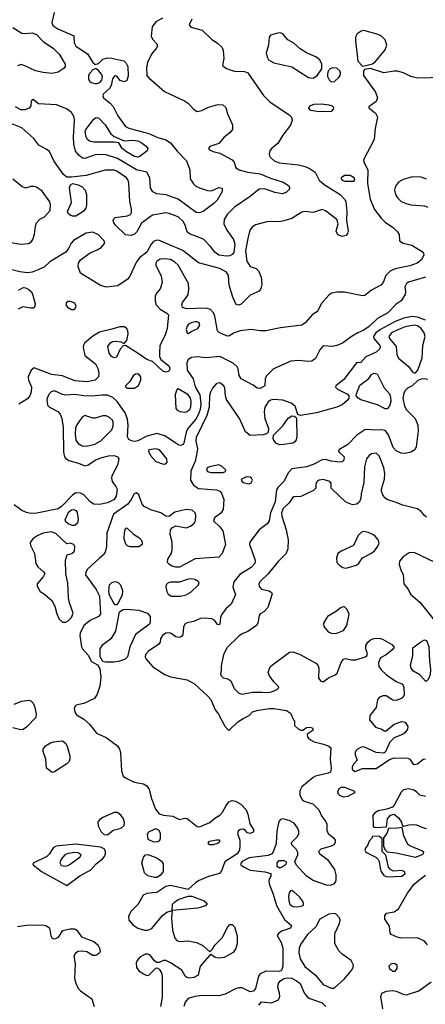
# Model space of a CAD drawing. Extents: x 1173029 to 1307123, y 522559 to 678521.
# Tile 346 of 623: x 1283305 to 1286913, y 536806 to 545561. Entities that reach past the tile are written whole.
import ezdxf

# ---------------------------------------------------------------- set-up
doc = ezdxf.new("R2010")
doc.units = 0

msp = doc.modelspace()

# ---------------------------------------------------------------- linework, layer by layer
at = {"layer": '0CON10XD'}
for points in [[(1284836, 545565), (1284813.8, 545515), (1284827.5, 545495), (1284928.5, 545468.5), (1285015.5, 545385.5), (1285061.2, 545355), (1285106.7, 545315), (1285116.1, 545286.1), (1285120, 545215), (1285110, 545155), (1285145, 545126.7), (1285185, 545111.2), (1285215, 545103.8), (1285305, 545100), (1285335, 545087.5), (1285475, 544888), (1285530.2, 544830.2), (1285701.2, 544715), (1285722.7, 544692.7), (1285729.2, 544665), (1285715, 544623.3), (1285645, 544533.8), (1285601.5, 544458.5), (1285546.2, 544415), (1285531.2, 544395), (1285523.8, 544365), (1285531.2, 544341.2), (1285568.8, 544305), (1285615, 544286.9), (1285785, 544271.2), (1285845, 544256.2), (1285890, 544235), (1285932.5, 544205), (1285967.8, 544135), (1286014.5, 544095), (1286156, 544006), (1286195, 543965.5), (1286206, 543945), (1286214, 543856), (1286212.7, 543775), (1286225.5, 543684.5), (1286221.7, 543658.3), (1286208, 543642), (1286175, 543632.9), (1286135, 543648), (1286120.9, 543680.9), (1286136.9, 543745), (1286125.7, 543785), (1286025, 543862.1), (1285995, 543872.7), (1285915, 543847.8), (1285845, 543854.4), (1285815, 543850.6), (1285725, 543793.5), (1285655, 543771.1), (1285614.6, 543764.6), (1285515, 543767.5), (1285402.2, 543737.8), (1285372.8, 543717.2), (1285351.7, 543688.3), (1285333.3, 543615), (1285314.8, 543505), (1285324.2, 543415), (1285355, 543366.4), (1285409.1, 543349.1), (1285428.9, 543328.9), (1285451.7, 543271.7), (1285457.8, 543205), (1285449.7, 543170.3), (1285435, 543146), (1285355, 543112.7), (1285275, 543031.9), (1285255, 543023.1), (1285235, 543029.2), (1285225, 543040.8), (1285200.4, 543095), (1285169.2, 543199.2), (1285163.8, 543285), (1285145.6, 543315), (1285085, 543347.8), (1284895, 543398.9), (1284755, 543509.3), (1284618, 543568), (1284539.4, 543599.4), (1284515, 543597.9), (1284495, 543587.3), (1284473.5, 543565), (1284435.5, 543495), (1284375, 543446.4), (1284345, 543407.5), (1284280.4, 543275), (1284260.3, 543249.7), (1284176.9, 543193.1), (1284075, 543182.2), (1284025, 543195.8), (1283847, 543307), (1283823.9, 543366.1), (1283828, 543395), (1283846.2, 543425), (1283932.4, 543487.6), (1283995, 543513.1), (1284030.8, 543535), (1284062.5, 543575), (1284057.5, 543595), (1284005, 543648.6), (1283955, 543670.6), (1283895, 543662.2), (1283783.4, 543596.6), (1283763.1, 543575), (1283739.2, 543525), (1283715.5, 543494.5), (1283571.8, 543408.2), (1283525.3, 543364.7), (1283475, 543340), (1283415, 543317.1), (1283375, 543309.4), (1283305, 543318.2), (1283175, 543350)], [(1283612.2, 545625), (1283591.4, 545535), (1283599.7, 545509.7), (1283645, 545478.9), (1283787, 545417), (1283790.6, 545355), (1283805, 545326), (1283907.3, 545257.3), (1283955, 545180), (1283975, 545161.2), (1284005, 545172), (1284045, 545208.6), (1284085, 545220.8), (1284125, 545218.6), (1284230, 545195), (1284250.6, 545175), (1284266.4, 545145), (1284269.1, 545059.1), (1284258.5, 545021.5), (1284235, 545009.2), (1284198.8, 545018.8), (1284169.5, 545059.5), (1284155, 545061.2), (1284146.7, 545055), (1284131.2, 545035), (1284118.8, 544975), (1284105, 544950), (1284049.3, 544900.7), (1284043.3, 544885), (1284050, 544865), (1284108.9, 544818.9), (1284135, 544788.6), (1284176.5, 544706.5), (1284245, 544612.1), (1284276.3, 544596.3), (1284455, 544550.3), (1284535, 544512.3), (1284605, 544491.5), (1284645, 544466.9), (1284705, 544390.4), (1284787.9, 544305), (1284818.2, 544225), (1284822.7, 544145), (1284850.4, 544100.4), (1284871.9, 544081.9), (1284905, 544065.4), (1284975, 544041.9), (1285011.7, 544038.3), (1285075, 544070), (1285105, 544062.5), (1285105, 544032.5), (1285061.4, 543955), (1285032.9, 543925), (1284937.1, 543855), (1284905, 543843.1), (1284875, 543845.4), (1284715, 543965.4), (1284606.4, 544003.6), (1284525, 544012.9), (1284490.5, 544030.5), (1284469.4, 544065), (1284461.4, 544155), (1284435, 544206), (1284345, 544225.3), (1284175, 544325.7), (1284075, 544359.7), (1283985, 544362.1), (1283885, 544326.1), (1283865, 544330), (1283835, 544352.1), (1283802.4, 544392.4), (1283786.7, 544455), (1283783.5, 544515), (1283793.5, 544665), (1283790.6, 544695), (1283764.7, 544734.7), (1283726, 544766), (1283633.3, 544803.3), (1283472.5, 544812.5), (1283425, 544850), (1283415, 544847.5), (1283407.5, 544835), (1283403.3, 544795), (1283388.8, 544775), (1283350.9, 544759.1), (1283315, 544760), (1283268, 544785)], [(1284575.9, 545574.1), (1284515, 545540.5), (1284483.4, 545496.6), (1284474.6, 545414.6), (1284487.4, 545387.4), (1284526, 545345), (1284530, 545325), (1284520, 545305), (1284476.3, 545253.7), (1284441.2, 545178.8), (1284432.9, 545135), (1284435.5, 545065), (1284452.6, 545042.6), (1284592.4, 544922.4), (1284769.5, 544840.5), (1284807.5, 544815), (1284851.9, 544765), (1284885, 544745.5), (1284925, 544752.9), (1284985, 544784.5), (1285066.8, 544806.8), (1285113.1, 544803.1), (1285139.1, 544779.1), (1285152.9, 544725), (1285199.2, 544625), (1285198.6, 544585), (1285175.3, 544554.7), (1285124.3, 544515), (1285075, 544460), (1284995, 544433.3), (1284983.3, 544415), (1284993.3, 544405), (1285025, 544388), (1285085, 544374.3), (1285195, 544314.2), (1285214, 544295), (1285228.8, 544245), (1285256.7, 544225), (1285335, 544204.6), (1285445, 544191.2), (1285535, 544151.1), (1285647.5, 544115), (1285695, 544086.7), (1285706.7, 544065), (1285696.7, 544045), (1285675, 544024), (1285638.8, 544011.2), (1285575, 544024.2), (1285485, 544057.1), (1285435, 544053.5), (1285355, 543988.5), (1285216.9, 543893.1), (1285151.5, 543828.5), (1285124.5, 543785), (1285121.5, 543745), (1285148.3, 543688.3), (1285206.8, 543605), (1285218.2, 543565), (1285209.2, 543490.8), (1285195, 543471.9), (1285175, 543460), (1285145, 543456.9), (1285075, 543467.3), (1285039.6, 543495), (1285001.5, 543545), (1284939.5, 543609.5), (1284815, 543655.8), (1284795.8, 543675), (1284777.8, 543735), (1284760, 543765), (1284715, 543808.2), (1284681.1, 543821.1)], [(1283245, 545490), (1283325, 545441.8), (1283355, 545437.7), (1283415, 545443.9), (1283455, 545429.6), (1283515, 545366.7), (1283605.7, 545305), (1283655.6, 545255), (1283709.4, 545165), (1283710.8, 545145), (1283700.7, 545129.3), (1283646.2, 545093.8), (1283595, 545082.5), (1283515, 545091.5), (1283445, 545107.1), (1283345, 545154.5), (1283315, 545162.5), (1283285, 545150)], [(1286355, 545147.5), (1286385, 545152.5), (1286443, 545167), (1286471.4, 545188.6), (1286556.9, 545293.1), (1286571.2, 545335), (1286555, 545381.9), (1286524.7, 545414.7), (1286495, 545428.5), (1286365, 545463.6), (1286341.2, 545458.8), (1286306.3, 545433.7), (1286293.1, 545405), (1286292.5, 545375), (1286312.5, 545192.5), (1286355, 545147.5)], [(1285915, 545042), (1285955, 545067.5), (1285992.2, 545125), (1285993.5, 545165), (1285975.4, 545205.4), (1285940.7, 545230.7), (1285857.4, 545267.4), (1285800.4, 545300.4), (1285745, 545351.8), (1285691.2, 545381.2), (1285645, 545436.4), (1285625, 545443.6), (1285597.8, 545442.2), (1285535.6, 545424.4), (1285524.2, 545405), (1285519.2, 545335), (1285498.5, 545265), (1285505, 545226.2), (1285518.9, 545205), (1285565, 545178.2), (1285725, 545142.5), (1285875, 545047.1), (1285915, 545042)], [(1283975, 544992.5), (1283995, 544994.2), (1284016.6, 545003.4), (1284036.8, 545023.2), (1284040, 545055), (1284031.9, 545075), (1284005, 545109.2), (1283985, 545124), (1283975, 545124.2), (1283955, 545114.3), (1283930, 545085), (1283918.1, 545065), (1283915.7, 545035.7), (1283924.4, 545014.4), (1283940.9, 545000.9), (1283975, 544992.5)], [(1286075, 545008.8), (1286105, 545012), (1286144.3, 545045.7), (1286156.7, 545065), (1286160, 545085), (1286152.5, 545105), (1286125, 545130), (1286086.4, 545133.6), (1286067.5, 545125), (1286050, 545105), (1286042.7, 545077.3), (1286044.3, 545055), (1286056.8, 545026.8), (1286075, 545008.8)], [(1287075, 545045.5), (1286845, 545041.1), (1286785.5, 545055.5), (1286717.8, 545087.8), (1286665, 545102.5), (1286635, 545103.3), (1286545, 545088.2), (1286425, 545126.2), (1286373, 545117), (1286362.5, 545105), (1286363.3, 545065), (1286469.4, 544915), (1286488.1, 544865), (1286476.2, 544833.8), (1286410, 544785), (1286411.7, 544778.3)], [(1286411.7, 544778.3), (1286471.1, 544731.1), (1286486.7, 544695), (1286466.4, 544593.6), (1286456.9, 544495), (1286364.5, 544315), (1286366.7, 544295), (1286403.1, 544225), (1286399.6, 544105), (1286423.5, 543965), (1286461.7, 543871.7), (1286520, 543795), (1286555, 543760), (1286629.3, 543709.3), (1286666.7, 543675), (1286679.3, 543649.3), (1286684.1, 543594.1), (1286717.5, 543575), (1286794.5, 543554.5), (1286894, 543495), (1286899.2, 543470.8), (1286880, 543425), (1286842, 543395), (1286775, 543372), (1286645, 543346.7), (1286600.6, 543325), (1286563.3, 543286.7), (1286536.9, 543225), (1286518.7, 543201.3), (1286435, 543156), (1286375, 543108), (1286355, 543104.2), (1286195, 543137.5), (1286125, 543139.3), (1286080.5, 543129.5), (1286055, 543110), (1285987.8, 543035), (1285952.7, 542967.3), (1285910.5, 542939.5), (1285845, 542865.4), (1285815, 542844.1), (1285625, 542819.7), (1285494.8, 542795.2), (1285445, 542793.7), (1285365, 542805.8), (1285265, 542794.8), (1285212.5, 542777.5), (1285165, 542748.1), (1285145, 542749.4), (1285078.9, 542778.9), (1285063.3, 542793.3), (1285041.2, 542925), (1285028.5, 542955), (1285003.2, 542983.2), (1284964.6, 542994.6), (1284789.5, 542989.5), (1284752.9, 543002.9), (1284746, 543025), (1284752.9, 543045), (1284803.1, 543115), (1284809.5, 543165), (1284806.7, 543215), (1284715, 543377.1), (1284685.7, 543405), (1284645, 543428.5), (1284595, 543435.4), (1284555, 543431.5), (1284525.8, 543415), (1284515.7, 543395), (1284514.5, 543374.5), (1284563.2, 543283.2), (1284571.9, 543225), (1284555, 543166.7), (1284525, 543133.3), (1284510.8, 543105), (1284509.2, 543055), (1284520, 543025), (1284555, 542986), (1284612.3, 542952.3), (1284630, 542935), (1284618.2, 542815), (1284597.9, 542755), (1284551.8, 542665), (1284547.8, 542595), (1284550, 542565), (1284560.3, 542540.3), (1284630, 542485), (1284640.8, 542465), (1284638, 542445), (1284625, 542432), (1284605, 542426), (1284576.8, 542436.8), (1284485, 542522.9), (1284435, 542539.6), (1284367.9, 542587.9), (1284245, 542662.5), (1284225, 542660), (1284198, 542632), (1284165, 542558.9), (1284145, 542553.6), (1284122, 542565), (1284100, 542595), (1284090, 542655), (1284113, 542687), (1284131.2, 542698.8), (1284158, 542702), (1284205, 542695.8), (1284235, 542682.5), (1284255, 542703.8), (1284262.3, 542722.3), (1284268.9, 542768.9), (1284266.7, 542795), (1284257.5, 542815), (1284235, 542830.8), (1284195, 542830.8), (1284125, 542807.5), (1284015, 542782.5), (1283955, 542747.5), (1283882.5, 542685), (1283873, 542667), (1283870.9, 542645), (1283883.3, 542575), (1283979.8, 542499.8), (1284000.7, 542460.7), (1284009.5, 542415), (1284006.7, 542385), (1283975.8, 542355), (1283905, 542339.3), (1283795, 542348.7), (1283685, 542393.6), (1283586.7, 542405), (1283435, 542465.6), (1283406.2, 542443.8), (1283380.4, 542385), (1283384.5, 542355), (1283410.6, 542295), (1283407.3, 542252.7), (1283394.5, 542215), (1283375, 542188.9), (1283298.5, 542141.5)], [(1285965, 544741.1), (1285895, 544754.3), (1285876, 544775), (1285886, 544795), (1285925, 544810), (1285988.3, 544811.7), (1286055, 544803.5), (1286083.8, 544795), (1286095, 544782.5), (1286094.2, 544765), (1286075, 544744.3), (1285965, 544741.1)], [(1284355, 544338.7), (1284325, 544345.3), (1284255.6, 544385), (1284215.4, 544415.4), (1284186, 544466), (1284145, 544471.9), (1283965, 544472.4), (1283925, 544482.1), (1283908.1, 544495), (1283896.9, 544516.9), (1283887.7, 544565), (1283892.3, 544585), (1283965, 544676.7), (1283985, 544690), (1284005, 544686.9), (1284065.5, 544625), (1284115.3, 544545.3), (1284145, 544522.2), (1284234, 544484), (1284315, 544490), (1284355, 544483.2), (1284395, 544463.1), (1284430, 544435), (1284444.4, 544415), (1284440, 544395), (1284375, 544343.2), (1284355, 544338.7)], [(1284681.1, 543821.1), (1284635, 543838.9), (1284605, 543843.3), (1284487, 543823), (1284388.8, 543751.2), (1284345.8, 543675), (1284326.2, 543655), (1284295, 543642.5), (1284245, 543649.2), (1284155.7, 543735), (1284141.9, 543755), (1284137.5, 543775), (1284141.3, 543788.7), (1284155, 543802.5), (1284265, 543816.9), (1284290.3, 543829.7), (1284300.8, 543845), (1284300.6, 543875), (1284286, 543945), (1284276, 544106), (1284269.2, 544135), (1284255, 544155.5), (1284170, 544215), (1284145, 544223.5), (1284065, 544223.1), (1283895, 544174.5), (1283765, 544160), (1283725, 544162), (1283694.3, 544185), (1283607.8, 544305), (1283569.7, 544389.7), (1283540.9, 544410.9), (1283474.4, 544444.4), (1283430, 544505), (1283325, 544598.8), (1283235, 544633.5)], [(1286275, 544124), (1286286.2, 544135), (1286281.2, 544155), (1286244.2, 544174.2), (1286195, 544175.8), (1286164, 544155), (1286164, 544145), (1286173.8, 544135), (1286197.5, 544125), (1286275, 544124)], [(1286925, 544142.5), (1286875, 544160.8), (1286800, 544165), (1286715, 544139.2), (1286673.8, 544115), (1286649.4, 544080.6), (1286640.6, 544045), (1286646.8, 544006.8), (1286665.5, 543975.5), (1286698, 543945), (1286743.8, 543925), (1286785.9, 543915.9), (1286905, 543904.5), (1286935, 543893.5)], [(1283315, 543565.5), (1283379.7, 543570.3), (1283385, 543572), (1283411.2, 543588.8), (1283423, 543607), (1283437.1, 543655), (1283444.2, 543725.8), (1283454.2, 543755.8), (1283483.9, 543786.1), (1283525, 543808.8), (1283575.6, 543864.4), (1283579.2, 543915), (1283572.7, 543942.7), (1283503.3, 544035), (1283455, 544071.2), (1283435, 544078), (1283405, 544078), (1283355, 544063.3), (1283325, 544078), (1283245, 544141.9)], [(1283775, 543812.5), (1283755, 543822), (1283738, 543835), (1283730, 543855), (1283765.4, 543935), (1283749.2, 544065), (1283757.7, 544092.3), (1283776.4, 544103.6), (1283825, 544092.9), (1283861.2, 544075), (1283888, 544045), (1283900, 544005), (1283900, 543915), (1283892, 543885), (1283870, 543855), (1283805, 543813.1), (1283775, 543812.5)], [(1283225, 543578.5), (1283315, 543565.5)], [(1286915, 543271.6), (1286765, 543225.5), (1286746.7, 543215), (1286731.2, 543185), (1286738, 543145), (1286734.1, 543115.9), (1286698.7, 543061.3), (1286655, 543031.4), (1286578.5, 542955), (1286487.1, 542902.9), (1286415, 542832.9), (1286365, 542799.2), (1286311.9, 542775), (1286262.3, 542747.7), (1286175.2, 542684.8), (1286127, 542663), (1286085, 542653.8), (1286005, 542660.9), (1285975, 542626.5), (1285935, 542548.9), (1285905, 542525.4), (1285875, 542522.3), (1285785, 542531.8), (1285715.6, 542524.4), (1285562.6, 542457.4), (1285498.6, 542391.4), (1285490, 542365), (1285484.3, 542305), (1285445, 542280.9), (1285416.2, 542285), (1285381.3, 542311.3), (1285275, 542366.9), (1285256.2, 542396.2), (1285247.5, 542455), (1285238.5, 542475), (1285205, 542506.7), (1285085, 542566.2), (1284965, 542554), (1284935, 542556.2), (1284885, 542564.4), (1284832.7, 542557.3), (1284805, 542538.8), (1284791.2, 542508.8), (1284795.4, 542445), (1284847.4, 542367.4), (1284865.3, 542295), (1284907.4, 542225), (1284915.9, 542145), (1284910.4, 542095), (1284894, 542046), (1284872.5, 542007.5), (1284799.6, 541925), (1284787.1, 541892.9), (1284765.6, 541794.4), (1284757.6, 541782.4), (1284735, 541775.6), (1284715, 541780), (1284595, 541860.5), (1284525, 541880), (1284435, 541858.8), (1284355, 541814.6), (1284325, 541809.6), (1284298, 541815), (1284277, 541827), (1284262.8, 541852.8), (1284268.6, 541955), (1284265, 542010), (1284242.2, 542065), (1284173.1, 542165), (1284132.1, 542202.1), (1284085, 542223.1), (1284035, 542223.3), (1283945, 542211.8), (1283875, 542214.7), (1283795, 542228.7), (1283715, 542220.9), (1283685, 542227.3), (1283615, 542260.4), (1283585, 542251.5), (1283560.8, 542225), (1283547.1, 542185), (1283552.5, 542132.5), (1283571.2, 542115), (1283645, 542075.6), (1283664.1, 542054.1), (1283680, 542015), (1283691.2, 541935), (1283695.3, 541715.3), (1283702.5, 541675), (1283711.2, 541661.2), (1283742.3, 541642.3), (1283828, 541618), (1283885, 541592.5), (1283909.8, 541600.2), (1283976.3, 541643.7), (1284026.7, 541665), (1284095, 541682.5), (1284145, 541685.4), (1284174.4, 541675), (1284187.9, 541655), (1284175, 541598.8), (1284125.6, 541505), (1284120.6, 541485), (1284128.5, 541455), (1284160.6, 541410.6), (1284171.5, 541385), (1284163.1, 541325), (1284144.4, 541295), (1284085, 541264.7), (1284015, 541251.2), (1283965, 541253.9), (1283932.5, 541272.5), (1283875, 541337.1), (1283845, 541350), (1283805, 541354), (1283775, 541332.5), (1283677.4, 541232.6), (1283647.5, 541212.5), (1283457.2, 541172.8), (1283405, 541170.5), (1283365, 541179.5), (1283325, 541197.5), (1283256, 541246)], [(1283295, 543156), (1283335, 543180), (1283355, 543178), (1283385, 543162.5), (1283409.8, 543139.8), (1283422.4, 543112.4), (1283442.9, 543035), (1283438, 543005), (1283425, 542996), (1283405, 542994.3), (1283333, 543007), (1283291.8, 542988.2)], [(1283785, 542984), (1283797.2, 542992.8), (1283806.2, 543013.8), (1283795, 543040), (1283755, 543054.2), (1283735, 543053.8), (1283720, 543045), (1283714.2, 543025), (1283728.8, 543005), (1283764.5, 542984.5), (1283785, 542984)], [(1286915, 542887.7), (1286845, 542917), (1286795, 542920.6), (1286721.9, 542908.1), (1286645, 542876.7), (1286515.4, 542805), (1286472.7, 542775), (1286451.1, 542745), (1286454.8, 542724.8), (1286509.2, 542665), (1286511.8, 542645), (1286505, 542631.4), (1286476.2, 542603.8), (1286385, 542563.3), (1286338.3, 542511.7), (1286301.7, 542508.3), (1286187.8, 542362.2), (1286118, 542305), (1286115, 542292.5), (1286131.2, 542275), (1286220, 542230), (1286234, 542215), (1286232, 542195), (1286219.2, 542175), (1286175, 542137.1), (1286125.4, 542114.6), (1285945, 542064.6), (1285802.5, 542042.5), (1285780.5, 542050.5), (1285755.6, 542125), (1285721.3, 542151.3), (1285645, 542176.9), (1285565.5, 542184.5), (1285535, 542176.2), (1285515, 542161.5), (1285486.2, 542115), (1285480, 542075), (1285484.6, 542015), (1285517.5, 541925), (1285516.1, 541893.9), (1285500.8, 541879.2), (1285469.3, 541870.7), (1285355, 541863.3), (1285314.7, 541894.7), (1285260.9, 542015), (1285145.6, 542185), (1285135.6, 542215), (1285130, 542285), (1285120.6, 542305), (1285085, 542332.2), (1285055, 542324.4), (1285020, 542285), (1285001.9, 542248.1), (1284994.7, 542215.3), (1284990.3, 542115), (1284968.7, 542041.3), (1284873.8, 541845), (1284871.7, 541811.7), (1284885.3, 541745), (1284878.4, 541691.6), (1284865.6, 541635), (1284827.3, 541545), (1284824.8, 541464.8), (1284851.8, 541421.8), (1284895, 541392.7), (1285055, 541380), (1285085, 541368.6), (1285101.3, 541351.3), (1285119.4, 541295), (1285115.6, 541205), (1285095, 541171.4), (1285038.3, 541131.7), (1285030, 541105), (1285085, 541052.5), (1285111.5, 541015), (1285136.2, 540893.8), (1285105.5, 540814.5), (1285075, 540782), (1284865, 540766.4), (1284725, 540691.8), (1284695, 540691.8), (1284662.1, 540702.1), (1284636.3, 540716.3), (1284620.8, 540735), (1284621.2, 540765), (1284651.7, 540811.7), (1284660, 540845), (1284660, 540915), (1284642.3, 540982.3), (1284646.7, 541025), (1284665, 541046.7), (1284695, 541058.8), (1284785, 541043.3), (1284825, 541058.5), (1284855.6, 541085), (1284868.1, 541105), (1284871.9, 541155), (1284867.1, 541175), (1284839.2, 541199.2), (1284785, 541206.7), (1284685, 541181.9), (1284635, 541143.3), (1284605, 541146.7), (1284560, 541175), (1284472.4, 541202.4), (1284410.9, 541230.9), (1284393.7, 541253.7), (1284365, 541336.2), (1284345, 541354), (1284322.5, 541345), (1284296.8, 541293.2), (1284266, 541254), (1284140.6, 541165), (1284080.5, 540995), (1284076.5, 540875), (1284065.6, 540825), (1284054.5, 540805.5), (1284015, 540774), (1283907.5, 540675), (1283892.4, 540647.6), (1283889.2, 540625), (1283983.8, 540495), (1284015.9, 540435.9), (1284024.2, 540275.8), (1284006.2, 540255), (1283933, 540217), (1283876.2, 540175), (1283843.4, 540106.6), (1283840.6, 540085), (1283854.4, 539985), (1283862.5, 539965), (1283915, 539910), (1283945, 539853.3), (1283997.5, 539825), (1284018.8, 539788.8), (1284027.1, 539715), (1284016.7, 539635), (1283995, 539563.3), (1283970.8, 539525), (1283875, 539479.4), (1283806.7, 539465), (1283794, 539455), (1283788, 539435), (1283794.2, 539405), (1283810.3, 539380.3), (1283875, 539342), (1283925.5, 539295.5), (1283987.6, 539217.6), (1284075, 539177.5), (1284175.2, 539105.2), (1284193.4, 539075), (1284202.7, 539045), (1284210.4, 538880.4), (1284224.4, 538834.4), (1284245, 538818), (1284322.2, 538782.2), (1284407.5, 538765), (1284437, 538747), (1284455.5, 538715.5), (1284476.7, 538635), (1284512.2, 538542.2), (1284545, 538500), (1284585, 538486.5), (1284668.2, 538478.2), (1284725, 538448.8), (1284775, 538460), (1284795, 538457.5), (1284885, 538386.7), (1284903.6, 538383.6), (1284995, 538422.9), (1285039.8, 538460.2), (1285085, 538487.7), (1285110, 538515), (1285138.3, 538568.3), (1285164.7, 538605.3), (1285195, 538617.1), (1285225, 538612.9), (1285270.8, 538585), (1285318.9, 538535), (1285334.4, 538495), (1285351.3, 538411.3), (1285388.1, 538355), (1285382.5, 538335), (1285355, 538323.8), (1285330.9, 538330.9), (1285311.2, 538355), (1285295, 538364.2), (1285265, 538358.5), (1285247.1, 538345), (1285243.3, 538325), (1285263.6, 538265), (1285264.6, 538215), (1285259.2, 538175), (1285240.4, 538145), (1285128.5, 538071.5), (1285098.7, 537991.3), (1285080.9, 537969.1), (1284985, 537941.8), (1284902.3, 537907.7), (1284871.4, 537888.6), (1284805, 537827.5), (1284645, 537863.1), (1284605, 537852), (1284525, 537801.2), (1284485, 537795.4), (1284435, 537790), (1284403.8, 537775), (1284357.5, 537695), (1284295, 537634.2), (1284271.3, 537588.7), (1284275, 537553.3), (1284311.4, 537511.4), (1284355, 537483.5), (1284415, 537465.4), (1284445, 537464.6), (1284479.4, 537480.6), (1284575, 537595.6), (1284615, 537625.8), (1284660, 537640), (1284664.4, 537695), (1284681.1, 537715), (1284715, 537736.2), (1284805, 537766), (1284835, 537768), (1284946, 537726), (1284970.8, 537705), (1284970.8, 537695), (1284957.6, 537682.4), (1284888.1, 537661.9), (1284660, 537640), (1284656.2, 537573.8), (1284665, 537466), (1284684.6, 537395), (1284705, 537370.6), (1284732.7, 537362.7), (1284805, 537370), (1284878.8, 537355), (1284935, 537328.1), (1284995, 537272.5), (1285017.3, 537292.7), (1285042.5, 537335), (1285104.7, 537395.3), (1285155, 537495.8), (1285175, 537514.2), (1285195, 537514), (1285215, 537493.3), (1285231.9, 537445), (1285238.9, 537415), (1285239.1, 537345), (1285228, 537302), (1285204.4, 537265.6), (1285125, 537221.2), (1285070, 537215), (1285043.1, 537223.1), (1285005, 537247.5), (1284995, 537242.5), (1284909.2, 537145), (1284893.8, 537065), (1284855.4, 537044.6), (1284815, 537037.5), (1284792.7, 537042.7), (1284776.1, 537056.1), (1284748.2, 537108.2), (1284645, 537175.8), (1284605, 537194), (1284585, 537193.8), (1284545, 537177.5), (1284525, 537177.5), (1284505, 537192.5), (1284465, 537241.2), (1284445, 537252), (1284425, 537250.8), (1284395, 537238), (1284373.3, 537225), (1284348.8, 537195), (1284342, 537175), (1284345, 537132.5), (1284368.8, 537098.8), (1284405.8, 537075.8), (1284435, 537062.5), (1284453.9, 537066.1), (1284515, 537127.5), (1284525, 537130), (1284545, 537116.7), (1284565.7, 537085.7), (1284572.5, 537055), (1284573, 536867), (1284558.1, 536785)], [(1284805, 542770), (1284837.5, 542792.5), (1284888.1, 542815), (1284907.5, 542845), (1284901.4, 542865), (1284885, 542873.6), (1284865, 542874.6), (1284828.8, 542865), (1284805, 542851.4), (1284793.3, 542835), (1284787.1, 542807.1), (1284794.1, 542774.1), (1284805, 542770)], [(1286815, 542420), (1286825, 542421.2), (1286847, 542443), (1286883.8, 542555), (1286891.7, 542665), (1286911.9, 542745), (1286903.1, 542775), (1286875.3, 542815), (1286845, 542838.6), (1286815, 542845.7), (1286735, 542831.1), (1286673.3, 542806.7), (1286613.8, 542775), (1286588.5, 542745), (1286596.1, 542725), (1286653.2, 542655), (1286658.5, 542585), (1286675, 542550), (1286765, 542475.6), (1286795, 542431.2), (1286815, 542420)], [(1284325, 542284.4), (1284361.3, 542308.7), (1284383.3, 542355), (1284382.2, 542385), (1284371.4, 542401.4), (1284355, 542411.9), (1284335, 542409.4), (1284315.7, 542395), (1284285.5, 542344.5), (1284246, 542305), (1284246.2, 542295), (1284264.5, 542284.5), (1284325, 542284.4)], [(1286555, 542099.5), (1286487.2, 542137.2), (1286340.8, 542180.8), (1286315.4, 542195.4), (1286299.2, 542215), (1286300.6, 542235), (1286330, 542310), (1286410.1, 542369.9), (1286435, 542406.2), (1286455, 542418.8), (1286485, 542411.2), (1286548.5, 542288.5), (1286594, 542234), (1286603.1, 542205), (1286605.5, 542165), (1286595, 542123.8), (1286575, 542100.6), (1286555, 542099.5)], [(1286935, 542361.2), (1286904, 542366), (1286875.4, 542364.6), (1286846.7, 542353.3), (1286795, 542306), (1286755, 542285.7), (1286734.5, 542265), (1286722.3, 542237.7), (1286714.2, 542195), (1286726.7, 542125), (1286745, 542091.5), (1286821.8, 542015), (1286845.8, 541955), (1286849.5, 541905), (1286832.7, 541762.7), (1286819.5, 541735), (1286785.2, 541714.8), (1286735, 541702.7), (1286697.6, 541707.6), (1286655, 541727.5), (1286627.7, 541757.7), (1286585, 541870), (1286555, 541907.3), (1286524.6, 541914.6), (1286465, 541910), (1286395, 541917.8), (1286375, 541914.4), (1286305, 541867.8), (1286225, 541782.5), (1286143.3, 541735), (1286140, 541725), (1286146.7, 541715), (1286190, 541675), (1286189.2, 541645), (1286175, 541630), (1286154.1, 541625.9), (1286075, 541635.7), (1286025, 541648.6), (1285995, 541646.9), (1285915, 541605.6), (1285856.7, 541585), (1285725, 541566.7), (1285695.9, 541534.1), (1285656, 541454), (1285604.8, 541405.2), (1285590.1, 541379.9)], [(1284775, 542068.8), (1284732.9, 542072.9), (1284710.8, 542085), (1284695.6, 542105), (1284690.9, 542229.1), (1284702.3, 542267.7), (1284715, 542280), (1284795, 542233.5), (1284821.6, 542195), (1284828.1, 542165), (1284824.7, 542115), (1284815, 542092.5), (1284795, 542072.9), (1284775, 542068.8)], [(1283885, 541767.7), (1283925, 541774.7), (1283972.9, 541787.1), (1284025.6, 541815), (1284125, 541913.3), (1284137.5, 541945), (1284136, 541985), (1284130.5, 542000.5), (1284105, 542024.2), (1284075, 542037.5), (1284045, 542038.9), (1283975, 542018), (1283955, 542017.5), (1283885, 542040), (1283865, 542030), (1283835.6, 541995), (1283812.3, 541957.7), (1283801.9, 541928.1), (1283797.3, 541875), (1283805, 541822), (1283823.7, 541793.7), (1283861.9, 541771.9), (1283885, 541767.7)], [(1285615, 541779.2), (1285584.5, 541794.5), (1285558.8, 541835), (1285563.3, 541865), (1285645, 541950), (1285693.1, 542016.9), (1285725, 542036.9), (1285745.8, 542035.8), (1285763.8, 542023.8), (1285768, 542005), (1285770, 541855), (1285765.4, 541825), (1285753.7, 541806.3), (1285735, 541793.8), (1285655, 541783.3), (1285615, 541779.2)], [(1284585, 541610), (1284605, 541611.2), (1284616, 541625), (1284614, 541655), (1284550, 541735), (1284515, 541746.2), (1284453.8, 541735), (1284450, 541725), (1284468, 541685), (1284515, 541632.5), (1284585, 541610)], [(1286925, 541138.1), (1286905, 541153.1), (1286877.8, 541187.8), (1286845, 541210.5), (1286712.6, 541242.6), (1286645, 541271.8), (1286580.3, 541290.3), (1286555.5, 541305.5), (1286534.5, 541334.5), (1286523.6, 541365), (1286523.8, 541385), (1286550.9, 541475), (1286552.1, 541525), (1286544.6, 541575), (1286523.2, 541633.2), (1286502, 541682), (1286475, 541706.4), (1286435, 541701.2), (1286413.8, 541685), (1286391.2, 541655), (1286371.8, 541585), (1286365.5, 541445), (1286342.5, 541345), (1286340, 541305), (1286328.6, 541275), (1286305, 541252.2), (1286265, 541247.3), (1286205, 541271.9), (1286083.3, 541385), (1286076.4, 541396.4), (1286075, 541440), (1286064.2, 541454.2), (1286005, 541471.5), (1285970, 541465), (1285951.2, 541455), (1285940, 541435), (1285938.8, 541395), (1285918.8, 541375), (1285805, 541320), (1285745, 541318.8), (1285730.5, 541309.5), (1285701.1, 541265), (1285650, 541215), (1285634.1, 541175), (1285637.5, 541145), (1285675.8, 541025), (1285692.9, 540935), (1285691.4, 540855), (1285674.4, 540815.6), (1285605, 540744), (1285515, 540632.5), (1285445, 540565.7), (1285432.5, 540545), (1285435, 540521.2), (1285455, 540495.8), (1285525, 540480.8), (1285545, 540466), (1285550, 540455), (1285511.2, 540335), (1285475.9, 540294.1), (1285445, 540276.2), (1285435, 540263.3), (1285424.2, 540195.8), (1285410, 540175), (1285335, 540120.8), (1285285, 540099.4), (1285255, 540078.9), (1285151.3, 539978.7), (1285118.5, 539915), (1285095.8, 539815), (1285098, 539775), (1285090, 539745), (1285096.4, 539726.4), (1285115, 539710), (1285155, 539700.8), (1285182.6, 539682.6), (1285214.2, 539614.2), (1285255, 539573.5), (1285285, 539563.5), (1285375, 539580.5), (1285459.7, 539579.7), (1285515, 539579.4), (1285544.6, 539585.4), (1285581.7, 539598.3), (1285606.7, 539615), (1285610, 539625), (1285603.8, 539635), (1285565, 539672), (1285526.2, 539725), (1285516.2, 539755), (1285520, 539775), (1285534, 539805), (1285552.5, 539825), (1285705, 539938.2), (1285735, 539941.2), (1285795, 539917.7), (1285945.7, 539835), (1285961.1, 539815), (1285966.7, 539795), (1285964.5, 539704.5), (1285985, 539678), (1286005, 539672.5), (1286050.9, 539709.1), (1286111.2, 539735), (1286130.2, 539749.8), (1286165, 539846.2), (1286185, 539874.2), (1286205, 539880.6), (1286255, 539869.1), (1286295, 539870), (1286377.5, 539895), (1286392.5, 539905), (1286399.3, 539920.7), (1286383.8, 539965), (1286383.8, 539995), (1286403.3, 540025), (1286424.2, 540045.8), (1286455, 540058.8), (1286505, 540060), (1286532.9, 540052.9), (1286615.8, 540005.8), (1286632.5, 539985), (1286632.5, 539975), (1286616.7, 539955), (1286565, 539913.8), (1286515, 539887.5), (1286497.5, 539845), (1286500.3, 539810.3), (1286520.7, 539780.7), (1286568, 539735), (1286655, 539676.2), (1286711.7, 539651.7), (1286723.6, 539623.6), (1286723.8, 539555), (1286713.8, 539535), (1286701.2, 539525), (1286655, 539505.6), (1286625, 539510.6), (1286565, 539550), (1286535, 539548.5), (1286504, 539535), (1286488, 539515), (1286475.8, 539445), (1286420.5, 539375), (1286416.5, 539335), (1286468.7, 539268.7), (1286525, 539251.2), (1286547, 539237), (1286565, 539237.5), (1286635, 539295.7), (1286705, 539321.4), (1286735, 539314.2), (1286757.1, 539275), (1286755, 539252.9), (1286735, 539222.9), (1286715, 539206.4), (1286635.9, 539174.1), (1286600.5, 539139.5), (1286587.5, 539117.5), (1286558.3, 539051.7), (1286545, 539037.5), (1286475, 539044), (1286365, 539094.3), (1286345, 539092.5), (1286310, 539075), (1286295, 539060), (1286290, 539045), (1286290, 539025), (1286306.7, 538975), (1286275, 538940), (1286263.1, 538915), (1286262.9, 538895), (1286285, 538874.3), (1286355, 538903.8), (1286475, 538902), (1286595, 538983.3), (1286635, 538998), (1286756.7, 538995), (1286776, 538985), (1286805, 538940), (1286815, 538937.5), (1286845, 538943.8), (1286893.3, 538985), (1286915, 538987.5)], [(1285115, 541534.3), (1285135, 541542.5), (1285140, 541555), (1285105, 541587.5), (1285075, 541602.9), (1284992.5, 541585), (1284973.8, 541575), (1284966.7, 541555), (1284974.3, 541544.3), (1285005, 541534.3), (1285115, 541534.3)], [(1285345, 541433.1), (1285365, 541442.9), (1285374.4, 541465), (1285367.1, 541485), (1285355, 541494.3), (1285323.2, 541496.8), (1285276.7, 541475), (1285273.8, 541465), (1285290, 541445), (1285345, 541433.1)], [(1285590.1, 541379.9), (1285579, 541275), (1285536.9, 541175), (1285525, 541104), (1285505, 541077.1), (1285435, 541025.8), (1285350.8, 540915), (1285348.6, 540895), (1285400.4, 540755), (1285397.1, 540725), (1285365, 540690), (1285263.3, 540626.7), (1285209.1, 540560.9), (1285200, 540515), (1285225, 540450), (1285185.8, 540365), (1285138, 540322), (1285100.7, 540269.3), (1285092, 540245), (1285086, 540185), (1285075, 540180), (1285065, 540183.8), (1285039.5, 540219.5), (1285015, 540233.8), (1284945, 540240), (1284914.3, 540235.7), (1284850.3, 540209.7), (1284793.8, 540196.2), (1284774, 540185), (1284760.8, 540159.2), (1284756.2, 540095), (1284744.2, 540075.8), (1284725, 540066), (1284695, 540072), (1284652.7, 540102.7), (1284635, 540108.6), (1284605, 540104.3), (1284575, 540085.8), (1284558.8, 540055), (1284553.3, 540025), (1284538.8, 540005), (1284455, 539947.9), (1284425, 539915.6), (1284421.3, 539895), (1284431.1, 539875), (1284489.5, 539805), (1284595, 539736.9), (1284646.6, 539716.6), (1284795, 539691.9), (1284858.7, 539655), (1284979.5, 539545), (1285004.4, 539515), (1285042.6, 539422.6), (1285072.5, 539385), (1285129.1, 539279.1), (1285155, 539248.8), (1285165, 539243.3), (1285175, 539250), (1285245, 539318.1), (1285293.6, 539346.4), (1285346.7, 539375), (1285376.7, 539405), (1285415, 539418.1), (1285524.7, 539435.3), (1285565, 539435.4), (1285677.9, 539417.9), (1285713.8, 539395), (1285740, 539335), (1285750, 539325), (1285750, 539285), (1285782.5, 539255), (1285805, 539243.8), (1285825, 539242.5), (1285855, 539266.7), (1285885, 539270), (1285910, 539265), (1285915, 539243.3), (1285863, 539207), (1285863.8, 539185), (1285876.7, 539165), (1285925, 539140.8), (1286008.8, 539118.8), (1286055, 539100), (1286072.5, 539085), (1286067.1, 538985), (1286076.9, 538905), (1286068.8, 538871.2), (1286050.5, 538859.5), (1285935, 538833.3), (1285915, 538823.3), (1285815, 538738.9), (1285796.2, 538705), (1285797.9, 538665), (1285816.4, 538626.4), (1285835, 538612.9), (1285911.7, 538588.3), (1285966.1, 538536.1), (1285993.8, 538475), (1286026.7, 538435), (1286036.1, 538406.1), (1286037, 538353), (1286048.8, 538325), (1286096, 538285), (1286110, 538265), (1286112, 538245), (1286098.8, 538225), (1286075, 538211.9), (1285984.2, 538185.8), (1285963.3, 538165), (1285975, 538143.3), (1286043.7, 538093.7), (1286103.9, 538003.9), (1286116.1, 537956.1), (1286118.5, 537915), (1286114.3, 537895), (1286096.9, 537873.1), (1286067.2, 537862.8), (1286033.6, 537863.6), (1285915, 537905.8), (1285856, 537945), (1285763.5, 538045), (1285753.3, 538075), (1285778.1, 538135), (1285780, 538155), (1285765.7, 538185), (1285726, 538225), (1285722.5, 538245), (1285773.8, 538296.2), (1285787.2, 538322.8), (1285788.8, 538345), (1285776, 538376), (1285745.7, 538415.7), (1285700.9, 538439.1), (1285645, 538454), (1285625, 538448.8), (1285608.8, 538431.2), (1285593.8, 538345), (1285587.9, 538235), (1285562.4, 538167.6), (1285546.4, 538143.6), (1285515, 538128.9), (1285346.7, 538106.7), (1285284.5, 538075), (1285270, 538055), (1285275, 538043.3), (1285295, 538026.9), (1285355, 537997.3), (1285485, 537984.3), (1285538.8, 537968.8), (1285538.8, 537945), (1285522.5, 537905), (1285524.2, 537875.8), (1285560.7, 537785), (1285589, 537685), (1285660.2, 537560.2), (1285723.8, 537505), (1285715, 537482), (1285635, 537455.8), (1285605.8, 537435), (1285596.2, 537416.2), (1285630.8, 537355), (1285645.5, 537305), (1285645.5, 537144.5), (1285637.3, 537112.7), (1285628.3, 537101.7), (1285613.6, 537096.4), (1285495, 537099.4), (1285445, 537077.8), (1285428.8, 537055), (1285401.9, 536945), (1285386.2, 536923.8), (1285355, 536916.5), (1285285, 536950.9), (1285255, 536952.7), (1285225, 536943.5), (1285133.7, 536896.3), (1285075, 536880.5), (1284925, 536883.8), (1284863.9, 536876.1), (1284803.8, 536856.2), (1284777.1, 536825), (1284764.4, 536785)], [(1283775, 541063.4), (1283735, 541078.2), (1283715.5, 541095), (1283709.5, 541115), (1283739.7, 541180.3), (1283765, 541202), (1283785, 541205.8), (1283805, 541196), (1283815, 541178.8), (1283826.1, 541116.1), (1283818.8, 541085), (1283795, 541064.1), (1283775, 541063.4)], [(1283715, 540203.8), (1283735.6, 540214.4), (1283765.6, 540244.4), (1283780, 540285), (1283748.1, 540375), (1283739.3, 540419.3), (1283733.7, 540553.7), (1283715.8, 540634.2), (1283711.9, 540755), (1283726.7, 540803.3), (1283767.5, 540815), (1283793.3, 540835), (1283796.2, 540875), (1283786.7, 540895), (1283755, 540907.5), (1283725, 540900), (1283625, 540992.2), (1283585, 541006.4), (1283515, 540993.8), (1283465, 540973.6), (1283421.4, 540945), (1283398.3, 540911.7), (1283400, 540885), (1283437.1, 540815), (1283447.5, 540725), (1283466, 540695), (1283519.5, 540649.5), (1283527.5, 540635), (1283514.1, 540605.9), (1283460, 540545), (1283460, 540525), (1283487, 540477), (1283525, 540454), (1283590.8, 540395), (1283618, 540345), (1283635, 540277.5), (1283655, 540230), (1283685, 540203.8), (1283715, 540203.8)], [(1284365, 540873.3), (1284285, 540873.3), (1284262.8, 540882.8), (1284248.3, 540898.3), (1284234.5, 540945.5), (1284235.8, 541005), (1284245, 541037.5), (1284255, 541042.5), (1284265, 541036.7), (1284316, 540985), (1284365.8, 540955), (1284385.8, 540935), (1284395.8, 540915), (1284394.2, 540895), (1284365, 540873.3)], [(1286205, 540684.5), (1286299.8, 540710.2), (1286320.9, 540729.1), (1286354, 540775), (1286435, 540815.8), (1286465, 540840.8), (1286492, 540878), (1286501.4, 540905), (1286493.1, 540935), (1286469.4, 540965), (1286445, 540983.6), (1286405, 541001.5), (1286365, 541009.3), (1286346.8, 541003.2), (1286316.6, 540973.4), (1286274.3, 540885), (1286163.6, 540836.4), (1286135.7, 540815), (1286122.2, 540775), (1286125.7, 540735), (1286155, 540704.4), (1286179.8, 540689.8), (1286205, 540684.5)], [(1286995, 540738), (1286815, 540824.4), (1286770.3, 540819.7), (1286715, 540785.8), (1286684.5, 540745.5), (1286680, 540715), (1286695, 540667.5), (1286716.7, 540625), (1286723.3, 540545), (1286762.3, 540492.3), (1286781.3, 540451.3), (1286865, 540381.4), (1286995, 540219.2)], [(1284165, 540357.5), (1284155, 540357.5), (1284142.3, 540372.3), (1284104.1, 540444.1), (1284098.8, 540475), (1284103.8, 540535), (1284123.8, 540555), (1284155, 540565.6), (1284182, 540555), (1284200.8, 540535), (1284220, 540485), (1284215.9, 540444.1), (1284180, 540375), (1284165, 540357.5)], [(1284735, 540433.5), (1284785, 540446.9), (1284828.6, 540471.4), (1284894.1, 540535.9), (1284900, 540555), (1284893.3, 540565), (1284863.2, 540583.2), (1284825, 540588.2), (1284795, 540583.8), (1284725, 540558.8), (1284645, 540560), (1284625, 540554.4), (1284608.9, 540535), (1284605.6, 540515), (1284613.1, 540475), (1284625, 540452.5), (1284655, 540433.5), (1284735, 540433.5)], [(1284145, 539846.9), (1284067.7, 539847.7), (1284043.9, 539853.9), (1284021.2, 539895), (1284020, 539965), (1284044, 540005), (1284124.5, 540065.5), (1284161.4, 540125), (1284193.9, 540296.1), (1284225, 540316.2), (1284252.3, 540317.7), (1284365, 540308.9), (1284441.2, 540285), (1284464.3, 540255), (1284466.9, 540205), (1284459.4, 540185), (1284334.4, 540095), (1284284, 539985), (1284262.5, 539895), (1284243.3, 539875), (1284185, 539854.4), (1284145, 539846.9)], [(1286085, 540101.4), (1286125, 540104.4), (1286185, 540130.9), (1286214.2, 540175), (1286234.4, 540275), (1286217.5, 540315), (1286195, 540338.8), (1286185, 540341.2), (1286165, 540334), (1286115, 540295.7), (1286043.8, 540255), (1286007.5, 540195), (1286010.6, 540165), (1286047.6, 540117.6), (1286085, 540101.4)], [(1286925, 539677.5), (1286915, 539680), (1286863.8, 539735), (1286808.3, 539768.3), (1286788.6, 539795), (1286781.9, 539825), (1286800.8, 539905), (1286803.3, 539975), (1286872, 540028), (1286905.8, 540045.8), (1286925, 540040), (1286945, 539986.7), (1286949.7, 539855), (1286959.1, 539785), (1286955.7, 539734.3), (1286937.7, 539692.3), (1286925, 539677.5)], [(1283255, 539475.6), (1283325, 539500), (1283385, 539509.2), (1283405, 539504.2), (1283423.7, 539483.7), (1283439.5, 539445), (1283450.8, 539385), (1283448.8, 539355), (1283365, 539271.2), (1283335, 539250), (1283315, 539246), (1283245, 539264.4)], [(1283595, 538867.5), (1283542.5, 538905), (1283537.5, 538985), (1283513.1, 539055), (1283514.4, 539075), (1283534.2, 539105), (1283580.2, 539129.8), (1283605, 539138.2), (1283685, 539147.1), (1283714.2, 539125), (1283728.6, 539098.6), (1283750.5, 539015), (1283750.9, 538985), (1283743.5, 538965), (1283725, 538944.4), (1283615, 538872.5), (1283595, 538867.5)], [(1286185, 538648), (1286152.3, 538662.3), (1286141.2, 538675), (1286136, 538695), (1286146.9, 538723.1), (1286167.5, 538735), (1286194.4, 538735.6), (1286276.7, 538705), (1286287.5, 538695), (1286283.3, 538685), (1286225, 538654), (1286185, 538648)], [(1286915, 538651.9), (1286865.8, 538665.8), (1286836.2, 538695), (1286810.4, 538710.4), (1286765, 538721.2), (1286718.7, 538711.3), (1286699.1, 538690.9), (1286635, 538576.2), (1286620.3, 538559.7), (1286569.7, 538540.3), (1286495, 538525.7), (1286461.2, 538505), (1286446.4, 538483.6), (1286448.3, 538388.3), (1286455, 538380), (1286475, 538377.5), (1286567.5, 538382.5), (1286578, 538455), (1286605, 538486.2), (1286635, 538496.2), (1286675, 538464.2), (1286700.8, 538425), (1286707.5, 538397.5), (1286718.3, 538388.3), (1286767.3, 538402.7), (1286805, 538405.7), (1286835, 538400), (1286905, 538370.8), (1286925, 538369.2)], [(1284085, 538313.8), (1284135, 538352.9), (1284207.1, 538372.9), (1284233.6, 538396.4), (1284238.5, 538425), (1284229.5, 538455), (1284206.7, 538485), (1284175, 538512.5), (1284145, 538512.3), (1284045, 538466.3), (1284013.6, 538445), (1283999.2, 538425), (1284001.6, 538391.6), (1284028.6, 538338.6), (1284055, 538314), (1284085, 538313.8)], [(1286825, 538114.3), (1286880, 538135), (1286896.7, 538145), (1286900, 538155), (1286881.2, 538171.2), (1286775, 538214), (1286757.5, 538227.5), (1286720.8, 538305), (1286708.3, 538378.3), (1286665, 538370.8), (1286585, 538370), (1286570, 538325), (1286540, 538285), (1286540, 538215), (1286551.7, 538181.7), (1286572.5, 538162.5), (1286655, 538151.4), (1286825, 538114.3)], [(1284495, 538251.5), (1284535, 538251.9), (1284552, 538265), (1284557.3, 538282.7), (1284558.6, 538325), (1284545, 538350.8), (1284525, 538363.1), (1284506.6, 538363.4), (1284450, 538335), (1284440, 538315), (1284443.3, 538275), (1284495, 538251.5)], [(1286575, 537940), (1286705, 537944.3), (1286730.8, 537965), (1286734, 537975), (1286726.3, 537986.3), (1286705, 537994.4), (1286630.9, 537990.9), (1286603.6, 538003.6), (1286584.5, 538024.5), (1286562.5, 538132.5), (1286530, 538165), (1286528.3, 538278.3), (1286507, 538297), (1286495, 538300), (1286441.7, 538298.3), (1286440, 538285), (1286413, 538257), (1286402.5, 538225), (1286380, 538195), (1286373.8, 538175), (1286380, 538165), (1286395, 538151.2), (1286474.2, 538114.2), (1286494.2, 538094.2), (1286504.2, 538074.2), (1286510.8, 538015), (1286520.8, 537985), (1286545, 537951.2), (1286575, 537940)], [(1283725, 537863.3), (1283841.2, 537948.8), (1283937.9, 538002.1), (1283985.7, 538055), (1284041.4, 538098.6), (1284059.4, 538120.6), (1284068.1, 538145), (1284066.8, 538166.8), (1284057.3, 538187.3), (1284022.8, 538202.8), (1283805, 538228.7), (1283628.6, 538211.4), (1283603.3, 538196.7), (1283569.5, 538145), (1283545, 538121.2), (1283430, 538065), (1283422, 538055), (1283426, 538045), (1283499.2, 537985), (1283725, 537863.3)], [(1284995, 538223.1), (1284985, 538230), (1284983.8, 538245), (1284993.8, 538255), (1285055, 538269.1), (1285075, 538266.7), (1285085, 538256.7), (1285080, 538245), (1285065, 538235.8), (1285025, 538223.5), (1284995, 538223.1)], [(1283715, 538033.5), (1283744.4, 538045), (1283840.8, 538115), (1283852.5, 538135), (1283825, 538151.5), (1283795, 538156.8), (1283735, 538147.5), (1283706.9, 538135), (1283675, 538095.6), (1283661.8, 538065), (1283675, 538040.8), (1283715, 538033.5)], [(1284505, 537932.7), (1284445, 537949.2), (1284414.6, 537975), (1284390.6, 538065), (1284405.7, 538115), (1284423.8, 538135), (1284445, 538139.1), (1284525, 538108.2), (1284565, 538077.9), (1284581.2, 538055), (1284581.8, 537985), (1284558.5, 537955), (1284525, 537933.9), (1284505, 537932.7)], [(1285615, 538016.7), (1285595, 538030), (1285595.8, 538065), (1285614.5, 538085.5), (1285655, 538084.4), (1285673.8, 538075), (1285679.2, 538065), (1285670, 538045), (1285635, 538022), (1285615, 538016.7)], [(1286932.1, 537335), (1286905, 537368.2), (1286845, 537396.9), (1286695, 537394.6), (1286661.9, 537401.9), (1286610, 537425), (1286600.7, 537440.7), (1286595, 537500), (1286553.4, 537563.4), (1286552, 537595), (1286566.7, 537615), (1286635, 537627.9), (1286674.4, 537655.6), (1286755.4, 537795), (1286810.5, 537869.5), (1286855, 537910), (1286915, 537954.5)], [(1285745, 537673.6), (1285795, 537674.4), (1285818.3, 537681.7), (1285828.6, 537691.4), (1285830, 537705), (1285820.8, 537725), (1285795, 537760), (1285745, 537805.7), (1285725, 537817.5), (1285715, 537815.8), (1285703.1, 537796.9), (1285696.4, 537765), (1285697.9, 537725), (1285708.2, 537695), (1285725, 537680), (1285745, 537673.6)], [(1286075, 536950), (1286099.7, 536950.3), (1286105, 536952.5), (1286190.6, 537029.4), (1286240.8, 537089.2), (1286267.5, 537125), (1286273.5, 537155), (1286252.5, 537195), (1286175, 537250.6), (1286145, 537280.6), (1286108.1, 537345), (1286108.6, 537435), (1286148.8, 537525), (1286156.2, 537555), (1286151.2, 537575), (1286124.1, 537604.1), (1286105, 537613.8), (1286055, 537607.5), (1285975, 537561.2), (1285938.6, 537495), (1285863.8, 537425), (1285802.6, 537337.4), (1285790.8, 537305), (1285787.7, 537265), (1285799.9, 537209.9), (1285842.7, 537142.7), (1285937.1, 537065), (1286005, 536981.5), (1286075, 536950)], [(1283285, 537496.2), (1283365, 537508.9), (1283505, 537512.2), (1283537.4, 537507.4), (1283568.8, 537485), (1283580.9, 537415), (1283595, 537394.3), (1283605, 537388.1), (1283625, 537389.4), (1283648.7, 537401.3), (1283689.3, 537460.7), (1283755, 537478), (1283795, 537477.5), (1283813.8, 537465), (1283854.4, 537404.4), (1283965, 537362.9), (1284000, 537335), (1284016, 537305), (1284020, 537275), (1284015, 537263.3), (1283995, 537246), (1283975, 537239.4), (1283955, 537240.6), (1283901.7, 537271.7), (1283865, 537279.4), (1283825.9, 537274.1), (1283800.7, 537259.3), (1283787.5, 537235), (1283799.5, 537165), (1283792.5, 537035), (1283803.3, 536993.3), (1283825, 536946), (1283845, 536924.3), (1283946.7, 536855), (1283967, 536787)], [(1286625, 537099.2), (1286645, 537101.4), (1286663.5, 537125), (1286661.7, 537151.7), (1286645, 537166.5), (1286625, 537168.9), (1286606.7, 537163.3), (1286590, 537145), (1286596, 537125), (1286625, 537099.2)], [(1285432.7, 536797.3), (1285455, 536827.5), (1285545, 536820), (1285605.8, 536844.2), (1285618, 536875), (1285616.1, 536903.9), (1285600, 536955), (1285607.3, 536992.7), (1285625, 537013.8), (1285655, 537033.8), (1285685, 537040.8), (1285725, 537037.8), (1285768, 537015), (1285799.5, 536989.5), (1285836.9, 536906.9), (1285861.9, 536871.9), (1285886.9, 536856.9), (1285995, 536819.4), (1286027.8, 536785)], [(1286536.1, 536766.1), (1286518.8, 536875), (1286527.5, 536905), (1286567.3, 536922.7), (1286625, 536928.5), (1286655, 536922.5), (1286715, 536894.5), (1286745, 536890.5), (1286856.1, 536926.1), (1286965.6, 537004.4)]]:
    msp.add_lwpolyline(points, dxfattribs=at)

doc.saveas('drawing.dxf')
